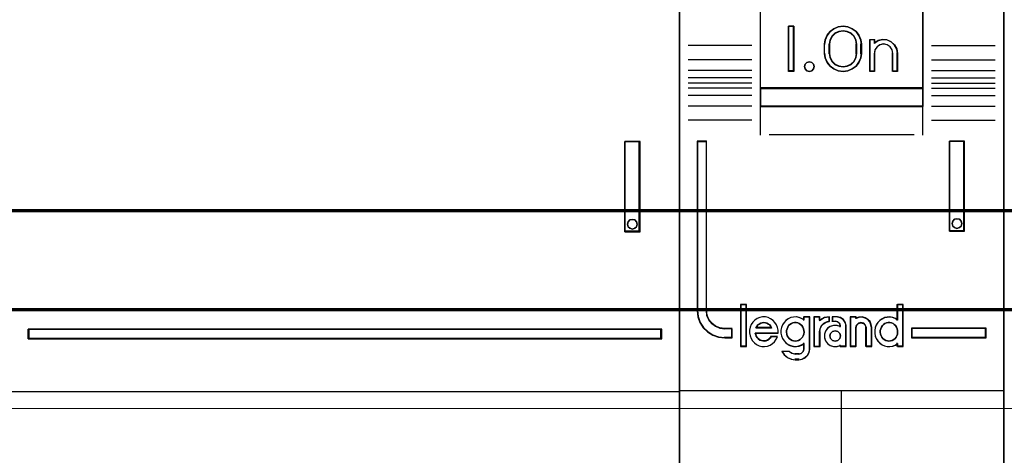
# Model space of a CAD drawing. Header units: millimetres. Extents: x -1290 to 1795, y -4192 to -1311.
# Tile 843 of 1056: x 1434.99 to 1445.88, y -2289.27 to -2284.45. Entities that reach past the tile are written whole.
import ezdxf

# ---------------------------------------------------------------- set-up
doc = ezdxf.new("R2010")
doc.units = ezdxf.units.MM
doc.layers.add('30', color=7, linetype='Continuous')
doc.layers.add('45', color=7, linetype='Continuous')
doc.layers.add('Aparatura', color=7, linetype='Continuous', lineweight=13)

# ---------------------------------------------------------------- blocks, each defined once
blk = doc.blocks.new('*U290')
at = {"layer": '45', "color": 7}
for points in [[(495.416148, -383.552872), (423.39533, -383.552872), (423.39533, -465.581435), (495.416148, -465.581435), (495.416148, -383.552872)], [(492.377982, -437.923773), (493.21764, -437.923773), (493.21764, -432.943095), (492.377982, -432.943095), (492.377982, -437.923773)], [(492.557657, -437.379142), (492.648782, -437.277398), (492.794582, -437.241488), (492.928233, -437.277398), (493.025433, -437.379142), (493.061883, -437.510811), (493.025433, -437.648465), (492.928233, -437.738239), (492.794582, -437.780134), (492.648782, -437.738239), (492.557657, -437.648465), (492.521207, -437.510811), (492.557657, -437.379142)], [(459.382465, -443.322798), (459.382465, -443.856058), (494.418942, -443.856058), (494.418942, -443.322798), (459.382465, -443.322798)]]:
    blk.add_lwpolyline(points, close=True, dxfattribs=at)
at = {"layer": '45', "color": 139}
for points in [[(495.416148, -383.552872), (423.39533, -383.552872), (423.39533, -465.581435), (495.416148, -465.581435), (495.416148, -383.552872)], [(493.061883, -437.510811), (493.025433, -437.379142), (492.928233, -437.277398), (492.794582, -437.241488), (492.648782, -437.277398), (492.557657, -437.379142), (492.521207, -437.510811), (492.557657, -437.648465), (492.648782, -437.738239), (492.794582, -437.780134), (492.928233, -437.738239), (493.025433, -437.648465), (493.061883, -437.510811)]]:
    blk.add_lwpolyline(points, close=True, dxfattribs=at)
at = {"layer": '45', "color": 59}
for points in [[(495.394664, -383.574418), (423.416813, -383.574418), (423.416813, -465.55989), (495.394664, -465.55989), (495.394664, -383.574418)], [(492.377982, -437.923773), (493.21764, -437.923773), (493.21764, -432.943095), (492.377982, -432.943095), (492.377982, -437.923773)], [(492.557657, -437.379142), (492.648782, -437.277398), (492.794582, -437.241488), (492.928233, -437.277398), (493.025433, -437.379142), (493.061883, -437.510811), (493.025433, -437.648465), (492.928233, -437.738239), (492.794582, -437.780134), (492.648782, -437.738239), (492.557657, -437.648465), (492.521207, -437.510811), (492.557657, -437.379142)]]:
    blk.add_lwpolyline(points, close=True, dxfattribs=at)
at = {"layer": '45', "color": 139}
for points in [[(492.377982, -437.923773), (492.377982, -432.943095)], [(492.377982, -432.943095), (493.21764, -432.943095)], [(493.172882, -437.923773), (493.172882, -432.943095)], [(492.377982, -437.880681), (493.21764, -437.880681)], [(459.382465, -443.856058), (459.382465, -443.322798)], [(459.382465, -443.322798), (494.418942, -443.322798)], [(459.382465, -443.81117), (494.418942, -443.81117)], [(494.375974, -443.856058), (494.375974, -443.322798)], [(423.39533, -446.775517), (495.416148, -446.775517)]]:
    blk.add_lwpolyline(points, dxfattribs=at)
at = {"layer": '45', "color": 1}
for points in [[(459.382465, -443.322798), (459.382465, -443.856058), (494.418942, -443.856058), (494.418942, -443.322798), (459.382465, -443.322798)], [(459.403948, -443.342549), (459.403948, -443.834512), (494.397458, -443.834512), (494.397458, -443.342549), (459.403948, -443.342549)]]:
    blk.add_lwpolyline(points, close=True, dxfattribs=at)
blk = doc.blocks.new('*U291')
at = {"layer": '45', "color": 7}
for points in [[(513.356901, -383.712671), (495.383922, -383.712671), (495.383922, -465.443183), (513.356901, -465.443183), (513.356901, -383.712671)], [(499.868663, -430.011067), (508.873951, -430.011067), (508.873951, -425.542103), (499.868663, -425.542103), (499.868663, -430.011067)], [(501.72701, -426.556552), (501.72701, -429.059459), (501.433399, -429.059459), (501.433399, -426.556552), (501.72701, -426.556552)], [(505.42737, -427.301862), (505.46698, -427.552153), (505.46698, -428.063858), (505.42737, -428.314149), (505.319857, -428.558878), (505.167075, -428.770234), (504.957707, -428.920409), (504.708729, -429.020525), (504.448434, -429.059459), (504.18248, -429.020525), (503.933503, -428.920409), (503.729793, -428.770234), (503.571353, -428.558878), (503.46384, -428.314149), (503.42423, -428.063858), (503.42423, -427.552153), (503.46384, -427.301862), (503.571353, -427.057134), (503.729793, -426.845777), (503.933503, -426.695603), (504.18248, -426.595486), (504.448434, -426.556552), (504.708729, -426.595486), (504.957707, -426.695603), (505.167075, -426.845777), (505.319857, -427.057134), (505.42737, -427.301862)], [(505.210965, -428.063955), (505.210965, -427.550456), (505.171132, -427.327196), (505.068704, -427.115098), (504.892302, -426.947653), (504.681757, -426.841604), (504.44845, -426.802534), (504.209453, -426.841604), (503.998908, -426.947653), (503.822505, -427.115098), (503.720078, -427.327196), (503.680245, -427.550456), (503.680245, -428.063955), (503.720078, -428.287215), (503.822505, -428.499313), (503.998908, -428.666758), (504.209453, -428.772807), (504.44845, -428.806296), (504.681757, -428.772807), (504.892302, -428.666758), (505.068704, -428.499313), (505.171132, -428.287215), (505.210965, -428.063955)], [(506.388553, -427.350527), (506.639224, -427.294497), (506.878501, -427.316909), (507.11208, -427.417764), (507.294386, -427.591459), (507.419722, -427.809978), (507.459601, -428.056512), (507.459601, -429.059459), (507.197536, -429.059459), (507.197536, -428.056512), (507.157657, -427.854802), (507.05511, -427.692314), (506.889895, -427.580253), (506.6848, -427.541031), (506.4911, -427.580253), (506.331582, -427.692314), (506.211944, -427.854802), (506.177762, -428.056512), (506.177762, -429.059459), (505.927091, -429.059459), (505.927091, -427.294497), (506.177762, -427.294497), (506.177762, -427.485001), (506.388553, -427.350527)], [(502.811942, -428.657909), (502.847748, -428.787822), (502.811942, -428.917736), (502.716458, -429.018123), (502.585168, -429.059459), (502.441943, -429.018123), (502.352427, -428.917736), (502.310653, -428.787822), (502.352427, -428.657909), (502.441943, -428.557521), (502.585168, -428.527996), (502.716458, -428.557521), (502.811942, -428.657909)], [(508.873951, -429.973362), (499.868663, -429.973362), (499.868663, -430.996788), (508.873951, -430.996788), (508.873951, -429.973362)], [(498.309298, -443.793216), (498.309298, -443.30396), (497.907024, -443.30396), (497.635065, -443.265479), (497.3971, -443.161031), (497.187465, -443.012605), (497.023156, -442.809207), (496.915506, -442.567327), (496.887176, -442.303459), (496.887176, -432.92514), (496.382918, -432.92514), (496.382918, -442.303459), (496.416913, -442.638792), (496.524564, -442.957633), (496.70587, -443.237993), (496.955166, -443.468877), (497.244123, -443.64479), (497.561409, -443.754735), (497.907024, -443.793216), (498.309298, -443.793216)], [(510.327687, -432.92514), (510.327687, -437.887863), (511.165555, -437.887863), (511.165555, -432.92514), (510.327687, -432.92514)], [(510.979321, -437.339083), (511.015168, -437.468996), (510.979321, -437.61072), (510.883731, -437.699297), (510.746319, -437.740633), (510.614882, -437.699297), (510.519291, -437.61072), (510.483444, -437.468996), (510.519291, -437.339083), (510.614882, -437.238695), (510.746319, -437.209169), (510.883731, -437.238695), (510.979321, -437.339083)], [(499.095246, -444.267224), (499.095246, -441.976184), (498.787312, -441.976184), (498.787312, -444.267224), (499.095246, -444.267224)], [(512.357905, -443.267138), (508.236598, -443.267138), (508.236598, -443.793216), (512.357905, -443.793216), (512.357905, -443.267138)]]:
    blk.add_lwpolyline(points, close=True, dxfattribs=at)
at = {"layer": '45', "color": 139}
for points in [[(513.356901, -383.712671), (495.383922, -383.712671), (495.383922, -465.443183), (513.356901, -465.443183), (513.356901, -383.712671)], [(502.847748, -428.787822), (502.811942, -428.657909), (502.716458, -428.557521), (502.585168, -428.527996), (502.441943, -428.557521), (502.352427, -428.657909), (502.310653, -428.787822), (502.352427, -428.917736), (502.441943, -429.018123), (502.585168, -429.059459), (502.716458, -429.018123), (502.811942, -428.917736), (502.847748, -428.787822)], [(511.015168, -437.468996), (510.979321, -437.339083), (510.883731, -437.238695), (510.746319, -437.209169), (510.614882, -437.238695), (510.519291, -437.339083), (510.483444, -437.468996), (510.519291, -437.61072), (510.614882, -437.699297), (510.746319, -437.740633), (510.883731, -437.699297), (510.979321, -437.61072), (511.015168, -437.468996)], [(501.801799, -443.978151), (501.899989, -443.966783), (501.986627, -443.938362), (502.06749, -443.89289), (502.136801, -443.836049), (502.200336, -443.756473), (502.240767, -443.68258), (502.269647, -443.585951), (502.29275, -443.489322), (502.281198, -443.392693), (502.263871, -443.296064), (502.223439, -443.210804), (502.171456, -443.119859), (502.102145, -443.057334), (502.027059, -443.006178), (501.94042, -442.966389), (501.848006, -442.949337), (501.761367, -442.949337), (501.663177, -442.966389), (501.58809, -443.006178), (501.507228, -443.057334), (501.437917, -443.119859), (501.39171, -443.210804), (501.351279, -443.296064), (501.322399, -443.392693), (501.322399, -443.489322), (501.333951, -443.585951), (501.36283, -443.68258), (501.409038, -443.756473), (501.466797, -443.836049), (501.547659, -443.89289), (501.628522, -443.938362), (501.71516, -443.966783), (501.801799, -443.978151)], [(506.985167, -443.978151), (507.07766, -443.966783), (507.164372, -443.938362), (507.251083, -443.89289), (507.320453, -443.836049), (507.37826, -443.756473), (507.430287, -443.68258), (507.459191, -443.585951), (507.464972, -443.489322), (507.464972, -443.392693), (507.44763, -443.296064), (507.407164, -443.210804), (507.349357, -443.119859), (507.279987, -443.057334), (507.210618, -443.006178), (507.123906, -442.966389), (507.037194, -442.949337), (506.938921, -442.949337), (506.85221, -442.966389), (506.765498, -443.006178), (506.684567, -443.057334), (506.626759, -443.119859), (506.568951, -443.210804), (506.528486, -443.296064), (506.505363, -443.392693), (506.505363, -443.489322), (506.516924, -443.585951), (506.545828, -443.68258), (506.597855, -443.756473), (506.655663, -443.836049), (506.725032, -443.89289), (506.811744, -443.938362), (506.898456, -443.966783), (506.985167, -443.978151)], [(504.301484, -443.690873), (504.259923, -443.550165), (504.153053, -443.444635), (504.010558, -443.403595), (503.868064, -443.444635), (503.761193, -443.550165), (503.719632, -443.690873), (503.761193, -443.83158), (503.868064, -443.937111), (504.010558, -443.978151), (504.153053, -443.937111), (504.259923, -443.83158), (504.301484, -443.690873)]]:
    blk.add_lwpolyline(points, close=True, dxfattribs=at)
at = {"layer": '45', "color": 59}
for points in [[(513.338998, -383.730625), (495.403616, -383.730625), (495.403616, -465.425228), (513.338998, -465.425228), (513.338998, -383.730625)], [(499.868663, -430.011067), (508.873951, -430.011067), (508.873951, -425.542103), (499.868663, -425.542103), (499.868663, -430.011067)], [(501.72701, -426.556552), (501.72701, -429.059459), (501.433399, -429.059459), (501.433399, -426.556552), (501.72701, -426.556552)], [(505.42737, -427.301862), (505.46698, -427.552153), (505.46698, -428.063858), (505.42737, -428.314149), (505.319857, -428.558878), (505.167075, -428.770234), (504.957707, -428.920409), (504.708729, -429.020525), (504.448434, -429.059459), (504.18248, -429.020525), (503.933503, -428.920409), (503.729793, -428.770234), (503.571353, -428.558878), (503.46384, -428.314149), (503.42423, -428.063858), (503.42423, -427.552153), (503.46384, -427.301862), (503.571353, -427.057134), (503.729793, -426.845777), (503.933503, -426.695603), (504.18248, -426.595486), (504.448434, -426.556552), (504.708729, -426.595486), (504.957707, -426.695603), (505.167075, -426.845777), (505.319857, -427.057134), (505.42737, -427.301862)], [(505.210965, -428.063955), (505.210965, -427.550456), (505.171132, -427.327196), (505.068704, -427.115098), (504.892302, -426.947653), (504.681757, -426.841604), (504.44845, -426.802534), (504.209453, -426.841604), (503.998908, -426.947653), (503.822505, -427.115098), (503.720078, -427.327196), (503.680245, -427.550456), (503.680245, -428.063955), (503.720078, -428.287215), (503.822505, -428.499313), (503.998908, -428.666758), (504.209453, -428.772807), (504.44845, -428.806296), (504.681757, -428.772807), (504.892302, -428.666758), (505.068704, -428.499313), (505.171132, -428.287215), (505.210965, -428.063955)], [(505.193062, -428.059304), (505.193062, -427.555007), (505.15416, -427.335748), (505.054129, -427.127452), (504.881853, -426.963007), (504.676233, -426.858859), (504.448383, -426.820489), (504.214977, -426.858859), (504.009357, -426.963007), (503.83708, -427.127452), (503.737049, -427.335748), (503.698148, -427.555007), (503.698148, -428.059304), (503.737049, -428.278563), (503.83708, -428.486859), (504.009357, -428.651304), (504.214977, -428.755452), (504.448383, -428.788341), (504.676233, -428.755452), (504.881853, -428.651304), (505.054129, -428.486859), (505.15416, -428.278563), (505.193062, -428.059304)], [(506.388553, -427.350527), (506.639224, -427.294497), (506.878501, -427.316909), (507.11208, -427.417764), (507.294386, -427.591459), (507.419722, -427.809978), (507.459601, -428.056512), (507.459601, -429.059459), (507.197536, -429.059459), (507.197536, -428.056512), (507.157657, -427.854802), (507.05511, -427.692314), (506.889895, -427.580253), (506.6848, -427.541031), (506.4911, -427.580253), (506.331582, -427.692314), (506.211944, -427.854802), (506.177762, -428.056512), (506.177762, -429.059459), (505.927091, -429.059459), (505.927091, -427.294497), (506.177762, -427.294497), (506.177762, -427.485001), (506.388553, -427.350527)], [(502.811942, -428.657909), (502.847748, -428.787822), (502.811942, -428.917736), (502.716458, -429.018123), (502.585168, -429.059459), (502.441943, -429.018123), (502.352427, -428.917736), (502.310653, -428.787822), (502.352427, -428.657909), (502.441943, -428.557521), (502.585168, -428.527996), (502.716458, -428.557521), (502.811942, -428.657909)], [(508.873951, -429.973362), (499.868663, -429.973362), (499.868663, -430.996788), (508.873951, -430.996788), (508.873951, -429.973362)], [(508.856047, -429.991316), (499.886566, -429.991316), (499.886566, -430.978834), (508.856047, -430.978834), (508.856047, -429.991316)], [(510.327687, -432.92514), (510.327687, -437.887863), (511.165555, -437.887863), (511.165555, -432.92514), (510.327687, -432.92514)], [(510.979321, -437.339083), (511.015168, -437.468996), (510.979321, -437.61072), (510.883731, -437.699297), (510.746319, -437.740633), (510.614882, -437.699297), (510.519291, -437.61072), (510.483444, -437.468996), (510.519291, -437.339083), (510.614882, -437.238695), (510.746319, -437.209169), (510.883731, -437.238695), (510.979321, -437.339083)], [(499.11315, -444.285179), (499.11315, -441.958229), (498.769409, -441.958229), (498.769409, -444.285179), (499.11315, -444.285179)], [(506.199219, -443.388913), (506.199219, -443.550353), (506.227657, -443.700658), (506.284534, -443.839829), (506.369848, -443.973434), (506.477914, -444.084772), (506.603042, -444.179408), (506.733858, -444.240644), (506.881736, -444.274045), (507.035303, -444.285179), (507.188869, -444.257344), (507.33106, -444.201676), (507.456189, -444.118173), (507.456189, -444.285179), (507.774697, -444.285179), (507.774697, -441.958229), (507.456189, -441.958229), (507.456189, -442.815526), (507.33106, -442.732023), (507.188869, -442.681922), (507.035303, -442.654087), (506.881736, -442.665221), (506.733858, -442.693055), (506.603042, -442.759858), (506.477914, -442.843361), (506.369848, -442.954698), (506.284534, -443.088303), (506.227657, -443.238608), (506.199219, -443.388913)], [(499.274278, -443.528225), (499.30271, -443.679616), (499.359576, -443.831007), (499.439187, -443.959969), (499.541544, -444.077717), (499.666647, -444.173037), (499.814496, -444.240322), (499.956659, -444.273965), (500.110194, -444.285179), (500.26373, -444.257143), (500.411579, -444.201073), (500.542369, -444.116967), (500.650412, -444.010433), (500.747083, -443.875863), (500.815321, -443.735687), (500.468444, -443.735687), (500.411579, -443.808578), (500.343341, -443.875863), (500.26373, -443.926327), (500.189805, -443.954362), (500.104508, -443.971183), (500.013524, -443.959969), (499.928226, -443.943148), (499.842929, -443.915113), (499.763318, -443.859042), (499.706452, -443.791757), (499.649587, -443.713258), (499.621155, -443.629152), (499.592722, -443.545046), (500.855127, -443.545046), (500.855127, -443.382442), (500.826694, -443.219837), (500.764143, -443.07966), (500.678845, -442.945091), (500.576488, -442.832949), (500.440012, -442.737629), (500.303536, -442.681559), (500.15, -442.642309), (499.996464, -442.642309), (499.842929, -442.670345), (499.700766, -442.726415), (499.575663, -442.821735), (499.456246, -442.928269), (499.370949, -443.062839), (499.314084, -443.21423), (499.274278, -443.36562), (499.274278, -443.528225)], [(501.096244, -443.076622), (501.039337, -443.226962), (501.010884, -443.377301), (501.010884, -443.538776), (501.039337, -443.689115), (501.096244, -443.828318), (501.187294, -443.961953), (501.289726, -444.073316), (501.41492, -444.167974), (501.562877, -444.229223), (501.705143, -444.262632), (501.85879, -444.273768), (502.006747, -444.245927), (502.149013, -444.190246), (502.285589, -444.106724), (502.285589, -444.424107), (502.245754, -444.56331), (502.137632, -444.657968), (502.006747, -444.696945), (501.801884, -444.696945), (501.619783, -444.657968), (501.454755, -444.56331), (501.0621, -444.56331), (501.192985, -444.747058), (501.369395, -444.886261), (501.579949, -444.980919), (501.801884, -445.008759), (502.006747, -445.008759), (502.188848, -444.980919), (502.348186, -444.897397), (502.484762, -444.774898), (502.570121, -444.602287), (502.604265, -444.424107), (502.604265, -442.642309), (502.285589, -442.642309), (502.285589, -442.803785), (502.149013, -442.720263), (502.006747, -442.67015), (501.85879, -442.642309), (501.705143, -442.653445), (501.562877, -442.681286), (501.41492, -442.748103), (501.289726, -442.831625), (501.187294, -442.942988), (501.096244, -443.076622)], [(502.826264, -442.642309), (502.826264, -444.285179), (503.151261, -444.285179), (503.151261, -443.46094), (503.180278, -443.298336), (503.255724, -443.135731), (503.377597, -443.012375), (503.522685, -442.928269), (503.690987, -442.877806), (503.690987, -442.642309), (503.406615, -442.681559), (503.151261, -442.816128), (503.151261, -442.642309), (502.826264, -442.642309)], [(502.844167, -442.660264), (502.844167, -444.267224), (503.155706, -444.267224), (503.155706, -443.461002), (503.183522, -443.301951), (503.255844, -443.1429), (503.372671, -443.022241), (503.511751, -442.939974), (503.673084, -442.890613), (503.673084, -442.660264), (503.400487, -442.698656), (503.155706, -442.830284), (503.155706, -442.660264), (502.844167, -442.660264)], [(503.476269, -443.432905), (503.418859, -443.601117), (503.418859, -443.791757), (503.476269, -443.959969), (503.591091, -444.116967), (503.734617, -444.217894), (503.924072, -444.273965), (504.107786, -444.273965), (504.2915, -444.217894), (504.2915, -444.285179), (504.612999, -444.285179), (504.612999, -443.107695), (504.572812, -442.928269), (504.463732, -442.776879), (504.308723, -442.681559), (504.125009, -442.642309), (503.86092, -442.642309), (503.86092, -442.877806), (504.050375, -442.877806), (504.165197, -442.905841), (504.251312, -442.995554), (504.2915, -443.107695), (504.2915, -443.17498), (504.107786, -443.11891), (503.924072, -443.11891), (503.734617, -443.17498), (503.591091, -443.281514), (503.476269, -443.432905)], [(504.84574, -442.642309), (504.84574, -444.285179), (505.155293, -444.285179), (505.155293, -443.231051), (505.19542, -443.090874), (505.298604, -442.995554), (505.436183, -442.956305), (505.585227, -442.995554), (505.676946, -443.090874), (505.717073, -443.231051), (505.717073, -444.285179), (506.038091, -444.285179), (506.038091, -443.231051), (506.009428, -443.062839), (505.940639, -442.900234), (505.82599, -442.776879), (505.671214, -442.692773), (505.504972, -442.642309), (505.321534, -442.653523), (505.155293, -442.709594), (505.155293, -442.642309), (504.84574, -442.642309)], [(504.863643, -442.660264), (504.863643, -444.267224), (505.1639, -444.267224), (505.1639, -443.236137), (505.202822, -443.099024), (505.302908, -443.005788), (505.436355, -442.967396), (505.580923, -443.005788), (505.669888, -443.099024), (505.70881, -443.236137), (505.70881, -444.267224), (506.020187, -444.267224), (506.020187, -443.236137), (505.992386, -443.071602), (505.925662, -442.912551), (505.814456, -442.791892), (505.664328, -442.709625), (505.503079, -442.660264), (505.325149, -442.671233), (505.1639, -442.726078), (505.1639, -442.660264), (504.863643, -442.660264)], [(500.448749, -443.162377), (500.495273, -443.256365), (499.62876, -443.256365), (499.6811, -443.162377), (499.739255, -443.087187), (499.809042, -443.03706), (499.896274, -442.980667), (499.977692, -442.961869), (500.064925, -442.949337), (500.152157, -442.961869), (500.23939, -442.980667), (500.320808, -443.03706), (500.390594, -443.087187), (500.448749, -443.162377)], [(500.495273, -443.256365), (499.62876, -443.256365), (499.6811, -443.162377), (499.739255, -443.087187), (499.809042, -443.03706), (499.896274, -442.980667), (499.977692, -442.961869), (500.064925, -442.949337), (500.152157, -442.961869), (500.23939, -442.980667), (500.320808, -443.03706), (500.390594, -443.087187), (500.448749, -443.162377), (500.495273, -443.256365)], [(502.200336, -443.756473), (502.136801, -443.836049), (502.06749, -443.89289), (501.986627, -443.938362), (501.899989, -443.966783), (501.801799, -443.978151), (501.71516, -443.966783), (501.628522, -443.938362), (501.547659, -443.89289), (501.466797, -443.836049), (501.409038, -443.756473), (501.36283, -443.68258), (501.333951, -443.585951), (501.322399, -443.489322), (501.322399, -443.392693), (501.351279, -443.296064), (501.39171, -443.210804), (501.437917, -443.119859), (501.507228, -443.057334), (501.58809, -443.006178), (501.663177, -442.966389), (501.761367, -442.949337), (501.848006, -442.949337), (501.94042, -442.966389), (502.027059, -443.006178), (502.102145, -443.057334), (502.171456, -443.119859), (502.223439, -443.210804), (502.263871, -443.296064), (502.281198, -443.392693), (502.29275, -443.489322), (502.269647, -443.585951), (502.240767, -443.68258), (502.200336, -443.756473)], [(501.39171, -443.210804), (501.437917, -443.119859), (501.507228, -443.057334), (501.58809, -443.006178), (501.663177, -442.966389), (501.761367, -442.949337), (501.848006, -442.949337), (501.94042, -442.966389), (502.027059, -443.006178), (502.102145, -443.057334), (502.171456, -443.119859), (502.223439, -443.210804), (502.263871, -443.296064), (502.281198, -443.392693), (502.29275, -443.489322), (502.269647, -443.585951), (502.240767, -443.68258), (502.200336, -443.756473), (502.136801, -443.836049), (502.06749, -443.89289), (501.986627, -443.938362), (501.899989, -443.966783), (501.801799, -443.978151), (501.71516, -443.966783), (501.628522, -443.938362), (501.547659, -443.89289), (501.466797, -443.836049), (501.409038, -443.756473), (501.36283, -443.68258), (501.333951, -443.585951), (501.322399, -443.489322), (501.322399, -443.392693), (501.351279, -443.296064), (501.39171, -443.210804)], [(507.123906, -442.966389), (507.210618, -443.006178), (507.279987, -443.057334), (507.349357, -443.119859), (507.407164, -443.210804), (507.44763, -443.296064), (507.464972, -443.392693), (507.464972, -443.489322), (507.459191, -443.585951), (507.430287, -443.68258), (507.37826, -443.756473), (507.320453, -443.836049), (507.251083, -443.89289), (507.164372, -443.938362), (507.07766, -443.966783), (506.985167, -443.978151), (506.898456, -443.966783), (506.811744, -443.938362), (506.725032, -443.89289), (506.655663, -443.836049), (506.597855, -443.756473), (506.545828, -443.68258), (506.516924, -443.585951), (506.505363, -443.489322), (506.505363, -443.392693), (506.528486, -443.296064), (506.568951, -443.210804), (506.626759, -443.119859), (506.684567, -443.057334), (506.765498, -443.006178), (506.85221, -442.966389), (506.938921, -442.949337), (507.037194, -442.949337), (507.123906, -442.966389)], [(506.528486, -443.296064), (506.568951, -443.210804), (506.626759, -443.119859), (506.684567, -443.057334), (506.765498, -443.006178), (506.85221, -442.966389), (506.938921, -442.949337), (507.037194, -442.949337), (507.123906, -442.966389), (507.210618, -443.006178), (507.279987, -443.057334), (507.349357, -443.119859), (507.407164, -443.210804), (507.44763, -443.296064), (507.464972, -443.392693), (507.464972, -443.489322), (507.459191, -443.585951), (507.430287, -443.68258), (507.37826, -443.756473), (507.320453, -443.836049), (507.251083, -443.89289), (507.164372, -443.938362), (507.07766, -443.966783), (506.985167, -443.978151), (506.898456, -443.966783), (506.811744, -443.938362), (506.725032, -443.89289), (506.655663, -443.836049), (506.597855, -443.756473), (506.545828, -443.68258), (506.516924, -443.585951), (506.505363, -443.489322), (506.505363, -443.392693), (506.528486, -443.296064)], [(512.340002, -443.285093), (508.254501, -443.285093), (508.254501, -443.773465), (512.340002, -443.773465), (512.340002, -443.285093)], [(504.259923, -443.550165), (504.301484, -443.690873), (504.259923, -443.83158), (504.153053, -443.937111), (504.010558, -443.978151), (503.868064, -443.937111), (503.761193, -443.83158), (503.719632, -443.690873), (503.761193, -443.550165), (503.868064, -443.444635), (504.010558, -443.403595), (504.153053, -443.444635), (504.259923, -443.550165)], [(503.719632, -443.690873), (503.761193, -443.550165), (503.868064, -443.444635), (504.010558, -443.403595), (504.153053, -443.444635), (504.259923, -443.550165), (504.301484, -443.690873), (504.259923, -443.83158), (504.153053, -443.937111), (504.010558, -443.978151), (503.868064, -443.937111), (503.761193, -443.83158), (503.719632, -443.690873)]]:
    blk.add_lwpolyline(points, close=True, dxfattribs=at)
at = {"layer": '45', "color": 139}
for points in [[(499.868663, -419.857595), (499.868663, -430.996788)], [(508.834564, -419.857595), (508.834564, -430.996788)], [(501.72701, -426.556552), (501.433399, -426.556552)], [(501.433399, -426.556552), (501.433399, -429.059459)], [(501.687623, -426.556552), (501.687623, -429.059459)], [(505.46698, -427.574593), (505.42737, -427.318661), (505.319857, -427.068416), (505.167075, -426.852296), (504.957707, -426.698737), (504.708729, -426.596364), (504.448434, -426.556552), (504.18248, -426.596364), (503.933503, -426.698737), (503.729793, -426.852296), (503.571353, -427.068416), (503.46384, -427.318661), (503.42423, -427.574593)], [(505.210965, -427.574593), (505.171132, -427.344127), (505.068704, -427.125185), (504.892302, -426.952336), (504.681757, -426.842865), (504.44845, -426.802534), (504.209453, -426.842865), (503.998908, -426.952336), (503.822505, -427.125185), (503.720078, -427.344127), (503.680245, -427.574593)], [(505.927091, -427.294497), (506.209961, -427.294497)], [(505.927091, -427.294497), (505.927091, -429.059459)], [(506.172364, -427.294497), (506.172364, -427.518933)], [(507.459601, -428.079124), (507.419554, -427.825274), (507.293691, -427.600271), (507.110617, -427.421422), (506.876054, -427.317574), (506.635769, -427.294497), (506.384043, -427.35219), (506.172364, -427.490654)], [(499.406761, -427.630253), (495.88342, -427.630253)], [(503.42423, -428.079124), (503.42423, -427.536887)], [(503.42423, -428.039623), (503.46384, -428.296007), (503.571353, -428.546693), (503.729793, -428.763194), (503.933503, -428.917024), (504.18248, -429.019577), (504.448434, -429.059459), (504.708729, -429.019577), (504.957707, -428.917024), (505.167075, -428.763194), (505.319857, -428.546693), (505.42737, -428.296007), (505.46698, -428.039623)], [(503.680245, -428.079124), (503.680245, -427.536887)], [(503.680245, -428.039623), (503.720078, -428.270202), (503.822505, -428.489251), (503.998908, -428.662184), (504.209453, -428.771709), (504.44845, -428.806296), (504.681757, -428.771709), (504.892302, -428.662184), (505.068704, -428.489251), (505.171132, -428.270202), (505.210965, -428.039623)], [(505.173368, -428.079124), (505.173368, -427.536887)], [(505.427593, -428.079124), (505.427593, -427.536887)], [(507.203586, -428.079124), (507.163259, -427.866945), (507.059561, -427.696022), (506.892491, -427.578145), (506.685095, -427.536887), (506.48922, -427.578145), (506.327912, -427.696022), (506.20693, -427.866945), (506.172364, -428.079124)], [(506.172364, -428.039623), (506.172364, -429.059459)], [(507.165989, -428.039623), (507.165989, -429.059459)], [(507.420214, -428.039623), (507.420214, -429.059459)], [(509.334062, -427.630253), (512.857403, -427.630253)], [(499.406761, -428.418471), (495.88342, -428.418471)], [(509.334062, -428.418471), (512.857403, -428.418471)], [(499.406761, -429.003799), (495.88342, -429.003799)], [(501.72701, -429.019959), (501.433399, -429.019959)], [(505.927091, -429.019959), (506.209961, -429.019959)], [(507.165989, -429.019959), (507.459601, -429.019959)], [(509.334062, -429.003799), (512.857403, -429.003799)], [(499.406761, -429.404193), (495.88342, -429.404193)], [(509.334062, -429.404193), (512.857403, -429.404193)], [(499.406761, -429.700448), (495.88342, -429.700448)], [(499.406761, -429.984134), (495.88342, -429.984134)], [(499.868663, -429.973362), (508.873951, -429.973362)], [(509.334062, -429.700448), (512.857403, -429.700448)], [(509.334062, -429.984134), (512.857403, -429.984134)], [(499.406761, -430.384528), (495.88342, -430.384528)], [(509.334062, -430.384528), (512.857403, -430.384528)], [(499.406761, -430.975243), (495.88342, -430.975243)], [(499.868663, -430.959083), (508.873951, -430.959083)], [(499.868663, -430.959083), (499.868663, -432.580407)], [(508.834564, -430.959083), (508.834564, -432.580407)], [(509.334062, -430.975243), (512.857403, -430.975243)], [(499.406761, -431.75987), (495.88342, -431.75987)], [(509.334062, -431.75987), (512.857403, -431.75987)], [(496.382918, -432.92514), (496.382918, -442.308349)], [(496.382918, -432.92514), (496.916432, -432.92514)], [(496.877045, -432.92514), (496.877045, -442.308349)], [(500.36279, -432.542702), (508.379823, -432.542702)], [(510.327687, -437.887863), (510.327687, -432.92514)], [(510.327687, -432.92514), (511.165555, -432.92514)], [(511.127958, -437.887863), (511.127958, -432.92514)], [(510.327687, -437.850158), (511.165555, -437.850158)], [(498.769409, -441.958229), (498.769409, -444.285179)], [(498.769409, -441.958229), (499.11315, -441.958229)], [(499.075553, -441.958229), (499.075553, -444.285179)], [(507.425585, -441.958229), (507.425585, -442.839813)], [(507.425585, -441.958229), (507.774697, -441.958229)], [(507.7371, -441.958229), (507.7371, -444.285179)], [(496.382918, -442.270644), (496.417101, -442.613363), (496.525345, -442.939227), (496.707651, -443.225763), (496.958322, -443.461733), (497.248872, -443.64152), (497.567907, -443.753887), (497.915428, -443.793216)], [(496.877045, -442.270644), (496.905889, -442.5434), (497.015496, -442.793426), (497.182791, -443.003675), (497.396237, -443.157101), (497.638526, -443.265067), (497.915428, -443.304843)], [(500.855127, -443.545046), (500.855127, -443.382442), (500.826694, -443.219837), (500.764143, -443.07966), (500.678845, -442.945091), (500.576488, -442.832949), (500.440012, -442.737629), (500.303536, -442.681559), (500.15, -442.642309), (499.996464, -442.642309), (499.842929, -442.670345), (499.700766, -442.726415), (499.575663, -442.821735), (499.456246, -442.928269), (499.370949, -443.062839), (499.314084, -443.21423), (499.274278, -443.36562), (499.274278, -443.528225), (499.30271, -443.679616), (499.359576, -443.831007), (499.439187, -443.959969), (499.541544, -444.077717), (499.666647, -444.173037), (499.814496, -444.240322), (499.956659, -444.273965), (500.110194, -444.285179), (500.26373, -444.257143), (500.411579, -444.201073), (500.542369, -444.116967), (500.650412, -444.010433), (500.747083, -443.875863), (500.815321, -443.735687)], [(502.29275, -442.804914), (502.155407, -442.720808), (502.012342, -442.670345), (501.863554, -442.642309), (501.709043, -442.653523), (501.565978, -442.681559), (501.41719, -442.748843), (501.291292, -442.832949), (501.188285, -442.945091), (501.096723, -443.07966), (501.039497, -443.231051), (501.010884, -443.382442), (501.010884, -443.545046), (501.039497, -443.696437), (501.096723, -443.836614), (501.188285, -443.971183), (501.291292, -444.083324), (501.41719, -444.178644), (501.565978, -444.240322), (501.709043, -444.273965), (501.863554, -444.285179), (502.012342, -444.257143), (502.155407, -444.201073), (502.29275, -444.116967)], [(502.255154, -442.642309), (502.255154, -442.839813)], [(502.255154, -442.642309), (502.604265, -442.642309)], [(502.564878, -442.642309), (502.564878, -444.432409)], [(502.826264, -442.642309), (502.826264, -444.285179)], [(502.826264, -442.642309), (503.175376, -442.642309)], [(503.690987, -442.642309), (503.398568, -442.689339), (503.135989, -442.850586)], [(503.135989, -442.642309), (503.135989, -442.850586)], [(503.65339, -442.642309), (503.65339, -442.909837)], [(503.846744, -442.642309), (503.846744, -442.909837)], [(504.140356, -442.642309), (503.846744, -442.642309)], [(504.612999, -443.134272), (504.570979, -442.9446), (504.456926, -442.784564), (504.29485, -442.6838), (504.102759, -442.642309)], [(504.84574, -442.642309), (504.84574, -444.285179)], [(504.84574, -442.642309), (505.18411, -442.642309)], [(506.038091, -443.256365), (506.009085, -443.080921), (505.939472, -442.911324), (505.82345, -442.782665), (505.666821, -442.694943), (505.498589, -442.642309), (505.312955, -442.654006), (505.144723, -442.712487)], [(505.144723, -442.642309), (505.144723, -442.746447)], [(507.464972, -442.804914), (507.33897, -442.720808), (507.195785, -442.670345), (507.041145, -442.642309), (506.886506, -442.653523), (506.737594, -442.681559), (506.605864, -442.748843), (506.479861, -442.832949), (506.371041, -442.945091), (506.28513, -443.07966), (506.227856, -443.231051), (506.199219, -443.382442), (506.199219, -443.545046), (506.227856, -443.696437), (506.28513, -443.836614), (506.371041, -443.971183), (506.479861, -444.083324), (506.605864, -444.178644), (506.737594, -444.240322), (506.886506, -444.273965), (507.041145, -444.285179), (507.195785, -444.257143), (507.33897, -444.201073), (507.464972, -444.116967)], [(497.876041, -443.267138), (498.309298, -443.267138)], [(498.269911, -443.267138), (498.269911, -443.793216)], [(498.269911, -443.267138), (498.269911, -443.793216)], [(500.495273, -443.256365), (500.448749, -443.162377), (500.390594, -443.087187), (500.320808, -443.03706), (500.23939, -442.980667), (500.152157, -442.961869), (500.064925, -442.949337), (499.977692, -442.961869), (499.896274, -442.980667), (499.809042, -443.03706), (499.739255, -443.087187), (499.6811, -443.162377), (499.62876, -443.256365)], [(499.62876, -443.216865), (500.495273, -443.216865)], [(503.690987, -442.872131), (503.517923, -442.924805), (503.36873, -443.012594), (503.243408, -443.141351), (503.165827, -443.311076), (503.135989, -443.480801)], [(504.301484, -443.163994), (504.115668, -443.10734), (503.929852, -443.10734), (503.73823, -443.163994), (503.593061, -443.271636), (503.476926, -443.424601), (503.418859, -443.594562), (503.418859, -443.787184), (503.476926, -443.957145), (503.593061, -444.115775), (503.73823, -444.217752), (503.929852, -444.274406), (504.115668, -444.274406), (504.301484, -444.217752)], [(503.846744, -442.872131), (504.068743, -442.872131)], [(504.301484, -443.134272), (504.25613, -443.006399), (504.158941, -442.9041), (504.029356, -442.872131)], [(504.263888, -443.096567), (504.263888, -443.200705)], [(504.573612, -443.096567), (504.573612, -444.285179)], [(505.728366, -443.256365), (505.686677, -443.099718), (505.591388, -442.993198), (505.436544, -442.949337), (505.293611, -442.993198), (505.186412, -443.099718), (505.144723, -443.256365)], [(505.144723, -443.216865), (505.144723, -444.285179)], [(505.688979, -443.216865), (505.688979, -444.285179)], [(506.000494, -443.216865), (506.000494, -444.285179)], [(508.236598, -443.267138), (512.357905, -443.267138)], [(508.236598, -443.267138), (508.236598, -443.793216)], [(512.320308, -443.793216), (512.320308, -443.267138)], [(497.876041, -443.753715), (498.309298, -443.753715)], [(499.585793, -443.523893), (500.855127, -443.523893)], [(499.585793, -443.523893), (499.614798, -443.613549), (499.643804, -443.703205), (499.701815, -443.786884), (499.759826, -443.858609), (499.841041, -443.91838), (499.928057, -443.948265), (500.015073, -443.966196), (500.107891, -443.978151), (500.194907, -443.960219), (500.270321, -443.930334), (500.351536, -443.87654), (500.42115, -443.804815), (500.47916, -443.727113)], [(500.439773, -443.710623), (500.81753, -443.710623)], [(502.826264, -444.285179), (503.175376, -444.285179), (503.175376, -443.4413)], [(508.236598, -443.753715), (512.357905, -443.753715)], [(498.769409, -444.247473), (499.11315, -444.247473)], [(501.983026, -445.008759), (502.172356, -444.979519), (502.33802, -444.891796), (502.480017, -444.763137), (502.568766, -444.581844), (502.604265, -444.394703)], [(501.983026, -444.701731), (502.128406, -444.65787), (502.248504, -444.55135), (502.29275, -444.394703)], [(502.255154, -444.082289), (502.255154, -444.432409)], [(504.263888, -444.181041), (504.263888, -444.285179)], [(504.263888, -444.247473), (504.612999, -444.247473)], [(504.84574, -444.247473), (505.18411, -444.247473)], [(505.688979, -444.247473), (506.038091, -444.247473)], [(507.425585, -444.082289), (507.425585, -444.285179)], [(507.425585, -444.247473), (507.774697, -444.247473)], [(501.061013, -444.532956), (501.195631, -444.729225), (501.377073, -444.877913), (501.593632, -444.979022), (501.821897, -445.008759)], [(501.061013, -444.532956), (501.483527, -444.532956)], [(501.444141, -444.532956), (501.62373, -444.652505), (501.821897, -444.701731)], [(501.78251, -444.664026), (502.020622, -444.664026)], [(502.020622, -444.971054), (501.78251, -444.971054)], [(495.383922, -446.707289), (513.356901, -446.707289)], [(504.346242, -446.707289), (504.346242, -453.930528)]]:
    blk.add_lwpolyline(points, dxfattribs=at)
at = {"layer": '45', "color": 1}
for points in [[(498.309298, -443.793216), (498.309298, -443.30396), (497.907024, -443.30396), (497.635065, -443.265479), (497.3971, -443.161031), (497.187465, -443.012605), (497.023156, -442.809207), (496.915506, -442.567327), (496.887176, -442.303459), (496.887176, -432.92514), (496.382918, -432.92514), (496.382918, -442.303459), (496.416913, -442.638792), (496.524564, -442.957633), (496.70587, -443.237993), (496.955166, -443.468877), (497.244123, -443.64479), (497.561409, -443.754735), (497.907024, -443.793216), (498.309298, -443.793216)], [(498.289604, -443.773465), (498.289604, -443.285988), (497.895556, -443.285988), (497.629157, -443.247647), (497.396058, -443.143578), (497.190709, -442.995692), (497.029759, -442.793033), (496.92431, -442.552033), (496.89656, -442.289123), (496.89656, -432.944891), (496.402612, -432.944891), (496.402612, -442.289123), (496.435912, -442.623237), (496.541361, -442.940919), (496.71896, -443.22026), (496.963159, -443.450306), (497.246208, -443.625579), (497.557007, -443.735124), (497.895556, -443.773465), (498.289604, -443.773465)], [(512.357905, -443.267138), (508.236598, -443.267138), (508.236598, -443.793216), (512.357905, -443.793216), (512.357905, -443.267138)]]:
    blk.add_lwpolyline(points, close=True, dxfattribs=at)
blk = doc.blocks.new('*U312')
at = {"layer": '30', "color": 7}
for points in [[(548.842747, -712.390705), (117.158256, -712.390705), (117.158256, -713.905613), (117.158256, -734.976603), (117.158256, -736.491511), (548.842747, -736.491511), (548.842747, -734.976603), (548.842747, -713.905613), (548.842747, -712.390705)], [(117.158256, -736.403532), (548.842747, -736.403532), (117.158256, -736.403532)], [(548.842747, -736.403532), (117.158256, -736.403532), (117.158256, -737.881379), (117.158256, -739.442877), (117.158256, -741.980311), (548.842747, -741.980311), (548.842747, -739.442877), (548.842747, -737.881379), (548.842747, -736.403532)], [(548.79978, -736.446624), (117.201224, -736.446624), (117.201224, -737.901632), (117.201224, -739.438998), (117.201224, -741.937219), (548.79978, -741.937219), (548.79978, -739.438998), (548.79978, -737.901632), (548.79978, -736.446624)], [(117.158256, -741.892332), (548.842747, -741.892332), (117.158256, -741.892332)]]:
    blk.add_lwpolyline(points, close=True, dxfattribs=at)

msp = doc.modelspace()

# ---------------------------------------------------------------- linework, layer by layer
at = {"layer": 'Aparatura', "color": 7, "lineweight": 13}
msp.add_lwpolyline([(1428.343, -2279.754), (1514.689, -2279.754), (1514.689, -2288.75), (1428.343, -2288.75), (1428.343, -2279.754)], close=True, dxfattribs=at)
msp.add_lwpolyline([(1428.343, -2288.75), (1514.689, -2288.75)], dxfattribs=at)

# ---------------------------------------------------------------- block references
at = {"layer": 'Aparatura', "color": 7, "lineweight": 13, "xscale": 0.2, "yscale": 0.2, "zscale": 0.2}
for name, p in [('*U290', (1343.205, -2199.21)), ('*U291', (1343.205, -2199.21)), ('*U312', (1404.829, -2139.272))]:
    msp.add_blockref(name, p, dxfattribs=at)

doc.saveas('drawing.dxf')
